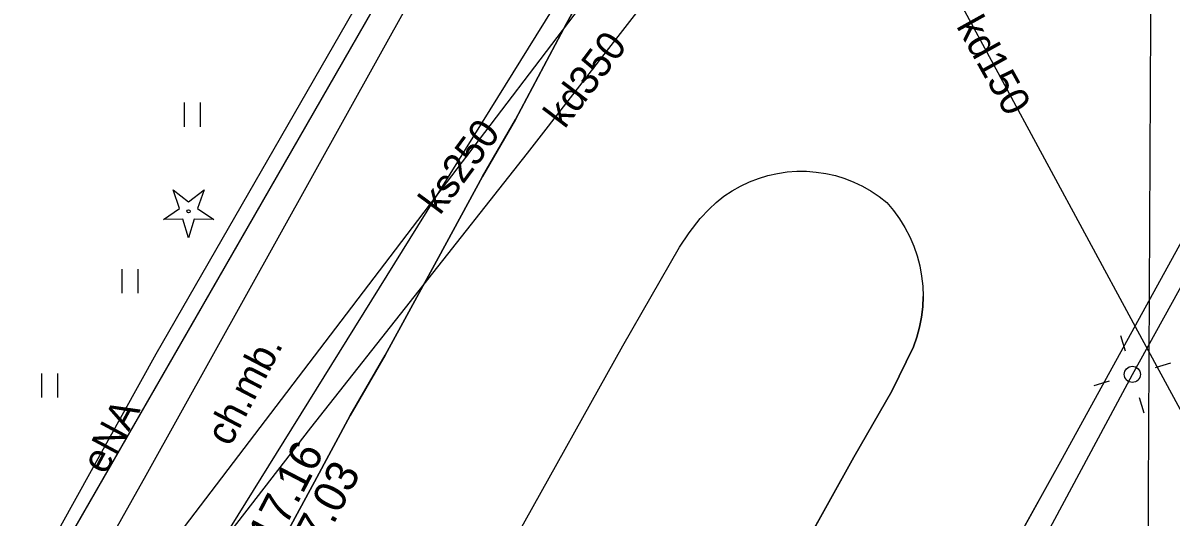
# Model space of a CAD drawing. Extents: x 6434771 to 6436222, y 5663454 to 5664782.
# Drawn here: x 6435105.2 to 6435140.97, y 5664039.23 to 5664054.62 of the extents above; entities that cross this region are included whole.
import ezdxf

# ---------------------------------------------------------------- set-up
doc = ezdxf.new("R2010")
doc.units = 0
for name, color, linetype in [('Warstwa 1', 7, 'Continuous'), ('Warstwa 10', 7, 'Continuous'), ('Warstwa 12', 7, 'Continuous'), ('Warstwa 13', 7, 'Continuous'), ('Warstwa 2', 7, 'Continuous'), ('Warstwa 25', 7, 'Continuous'), ('Warstwa 4', 7, 'Continuous'), ('Warstwa 5', 7, 'Continuous'), ('Warstwa 6', 7, 'Continuous'), ('Warstwa 7', 7, 'Continuous'), ('Warstwa 8', 7, 'Continuous'), ('Warstwa 9', 7, 'Continuous')]:
    doc.layers.add(name, color=color, linetype=linetype)

msp = doc.modelspace()

# ---------------------------------------------------------------- linework, layer by layer
at = {"layer": 'Warstwa 1'}
msp.add_line((6435099.605, 5664026.362), (6435119.373, 5664060.725), dxfattribs=at)
msp.add_line((6435099.605, 5664026.362), (6435119.373, 5664060.725), dxfattribs=at)
at = {"layer": 'Warstwa 10'}
msp.add_lwpolyline([(6435109.577, 5664048.497), (6435110.079, 5664048.844), (6435109.877, 5664049.42), (6435110.362, 5664049.05), (6435110.847, 5664049.42), (6435110.645, 5664048.844), (6435111.147, 5664048.497), (6435110.537, 5664048.511), (6435110.362, 5664047.927), (6435110.187, 5664048.511)], close=True, dxfattribs=at)
msp.add_circle((6435110.362, 5664048.752), 0.05, dxfattribs=at)
at = {"layer": 'Warstwa 12'}
for points in [[(6435141, 5664096.944), (6435140.712, 5664094.875), (6435140.541, 5664077.81), (6435140.348, 5664058.843), (6435140.244, 5664037.853), (6435131.538, 5664021.545), (6435121.662, 5664002.962), (6435115.163, 5663990.896), (6435113.532, 5663987.769), (6435105.974, 5663975.592), (6435096.975, 5663960.761), (6435093.444, 5663955.018), (6435088.979, 5663947.571), (6435088.964, 5663946.347), (6435089.697, 5663946.338), (6435089.709, 5663947.336), (6435089.904, 5663947.79), (6435099.437, 5663963.329), (6435112.073, 5663983.894), (6435114.868, 5663988.39), (6435124.041, 5664005.528), (6435134.579, 5664025.286), (6435141.037, 5664037.344)], [(6435081.671, 5663992.367), (6435091.931, 5664003.014), (6435098.512, 5664012.955), (6435110.903, 5664037.666), (6435126.121, 5664062.163), (6435134.221, 5664094.6)], [(6435128.904, 5664084.701), (6435127.994, 5664078.081), (6435126.138, 5664073.922), (6435125.44, 5664070.063), (6435121.077, 5664062.589), (6435118.82, 5664058.548), (6435117.953, 5664058.128), (6435117.168, 5664057.787), (6435115.909, 5664055.713), (6435109.341, 5664044.305), (6435105.845, 5664037.988)], [(6435106.12, 5663983.075), (6435107.565, 5663985.748), (6435113.087, 5663995.769), (6435120.289, 5664008.861), (6435121.478, 5664009.935), (6435124.28, 5664014.955), (6435135.156, 5664035.085), (6435139.765, 5664043.673), (6435142.426, 5664048.481), (6435150.718, 5664063.435), (6435157.568, 5664075.78), (6435159.378, 5664078.928)]]:
    msp.add_lwpolyline(points, dxfattribs=at)
at = {"layer": 'Warstwa 2'}
msp.add_circle((6435139.765, 5664043.673), 0.25, dxfattribs=at)
at = {"layer": 'Warstwa 4'}
for points in [[(6435139.548, 5664044.391), (6435139.404, 5664044.87)], [(6435140.483, 5664043.89), (6435140.962, 5664044.034)], [(6435139.047, 5664043.456), (6435138.568, 5664043.312)], [(6435139.982, 5664042.955), (6435140.126, 5664042.476)]]:
    msp.add_lwpolyline(points, dxfattribs=at)
at = {"layer": 'Warstwa 5'}
for p, q in [((6435109.045, 5664040.536), (6435119.214, 5664058.829)), ((6435110.235, 5664051.387), (6435110.235, 5664052.137)), ((6435110.735, 5664051.387), (6435110.735, 5664052.137)), ((6435108.292, 5664046.204), (6435108.292, 5664046.954)), ((6435108.792, 5664046.204), (6435108.792, 5664046.954)), ((6435105.792, 5664042.954), (6435105.792, 5664043.704)), ((6435106.292, 5664042.954), (6435106.292, 5664043.704)), ((6435101.739, 5664027.618), (6435109.045, 5664040.536))]:
    msp.add_line(p, q, dxfattribs=at)
at = {"layer": 'Warstwa 6'}
for points in [[(6435129.873, 5664079.629), (6435119.373, 5664060.725), (6435099.605, 5664026.362), (6435097.753, 5664027.064), (6435088.902, 5664010.531), (6435070.884, 5664005.038), (6435120.043, 5663983.972), (6435155.51, 5664047.027), (6435155.004, 5664047.313), (6435158.518, 5664053.401), (6435174.552, 5664081.758), (6435178.047, 5664087.926), (6435171.553, 5664091.735), (6435147.074, 5664105.982), (6435151.062, 5664159.407), (6435151.966, 5664163.866), (6435155.042, 5664172.61), (6435129.333, 5664159.69), (6435132.379, 5664160.093), (6435134.434, 5664158.918), (6435135.019, 5664155.141), (6435133.231, 5664121.51)], [(6435070.884, 5664005.038), (6435088.902, 5664010.531), (6435097.753, 5664027.064), (6435099.605, 5664026.362), (6435119.373, 5664060.725), (6435129.873, 5664079.629), (6435133.231, 5664121.51), (6435135.019, 5664155.141), (6435134.434, 5664158.918), (6435132.379, 5664160.093), (6435129.333, 5664159.69), (6435091.915, 5664143.622), (6435051.916, 5664125.895), (6435013.331, 5664108.431), (6434975.929, 5664092.123), (6434957.472, 5664084.246), (6434956.877, 5664081.353), (6434957.736, 5664068.872), (6435011.285, 5664038.642)]]:
    msp.add_lwpolyline(points, close=True, dxfattribs=at)
for points in [[(6435106.404, 5663984.988), (6435110.448, 5663992.177), (6435113.316, 5663997.164), (6435118.168, 5664006.04), (6435120.329, 5664009.862), (6435124.951, 5664018.189), (6435130.643, 5664028.537), (6435134.593, 5664035.675), (6435137.587, 5664041.057), (6435141.31, 5664047.824), (6435144.075, 5664052.744), (6435155.202, 5664073.111), (6435159.665, 5664081.241), (6435160.076, 5664082.054)], [(6435124.131, 5664058.206), (6435122.133, 5664054.602), (6435120.543, 5664051.608), (6435119.519, 5664049.84), (6435118.145, 5664047.309), (6435116.488, 5664044.271), (6435115.397, 5664042.393), (6435114.286, 5664040.322), (6435113.273, 5664038.466)], [(6435126.804, 5664049.031), (6435127.043, 5664049.219), (6435127.295, 5664049.388), (6435127.56, 5664049.538), (6435127.834, 5664049.668), (6435128.118, 5664049.778), (6435128.409, 5664049.866), (6435128.705, 5664049.932), (6435129.006, 5664049.977), (6435129.309, 5664049.999), (6435129.613, 5664049.998), (6435129.916, 5664049.975), (6435130.217, 5664049.93), (6435130.513, 5664049.863), (6435130.804, 5664049.774), (6435131.087, 5664049.663), (6435131.361, 5664049.532), (6435131.625, 5664049.381), (6435131.877, 5664049.211), (6435132.116, 5664049.023)], [(6435097.569, 5663997.785), (6435098.72, 5663999.627), (6435101.583, 5664004.817), (6435104.93, 5664010.705), (6435108.516, 5664017.164), (6435112.022, 5664023.447), (6435115.3, 5664029.335), (6435117.104, 5664032.471), (6435119.189, 5664036.273), (6435120.599, 5664038.667), (6435123.888, 5664044.565), (6435125.652, 5664047.63), (6435125.957, 5664048.079), (6435126.297, 5664048.529), (6435126.579, 5664048.824), (6435126.804, 5664049.031)], [(6435132.116, 5664049.023), (6435132.323, 5664048.778), (6435132.512, 5664048.518), (6435132.681, 5664048.245), (6435132.829, 5664047.96), (6435132.956, 5664047.665), (6435133.06, 5664047.362), (6435133.142, 5664047.051), (6435133.201, 5664046.736), (6435133.235, 5664046.416), (6435133.247, 5664046.096), (6435133.234, 5664045.775), (6435133.198, 5664045.456), (6435133.138, 5664045.141), (6435133.055, 5664044.831), (6435132.949, 5664044.528)], [(6435132.949, 5664044.528), (6435132.269, 5664043.149), (6435131.086, 5664041.095), (6435126.99, 5664033.71), (6435122.723, 5664026.029), (6435117.592, 5664016.801), (6435112.759, 5664008.266), (6435106.857, 5663997.88), (6435105.411, 5663995.243), (6435102.353, 5663989.827), (6435101.728, 5663988.839), (6435101.386, 5663988.212), (6435101.077, 5663987.712)]]:
    msp.add_lwpolyline(points, dxfattribs=at)
at = {"layer": 'Warstwa 7'}
for points in [[(6435092.121, 5663990.708), (6435092.403, 5663991.369), (6435093.574, 5663994.694), (6435098.233, 5664008.57), (6435101.942, 5664019.568), (6435107.154, 5664034.87), (6435108.538, 5664036.696), (6435116.475, 5664047.121), (6435124.79, 5664058.05), (6435134.855, 5664071.273), (6435135.382, 5664071.777)], [(6435092.414, 5663987.68), (6435092.821, 5663988.501), (6435093.971, 5663991.963), (6435097.602, 5664002.871), (6435101.656, 5664015.23), (6435102.82, 5664018.639), (6435104.402, 5664023.509), (6435107.708, 5664033.476), (6435107.951, 5664034), (6435110.663, 5664037.465), (6435114.175, 5664042.002), (6435120.919, 5664050.564), (6435128.199, 5664059.938), (6435130.294, 5664062.59), (6435136.892, 5664070.999)], [(6435130.294, 5664062.59), (6435130.5, 5664062.332), (6435134.264, 5664055.507), (6435139.796, 5664045.277), (6435143.57, 5664038.305)]]:
    msp.add_lwpolyline(points, dxfattribs=at)
at = {"layer": 'Warstwa 8'}
for p, q in [((6435122.133, 5664054.602), (6435124.131, 5664058.206)), ((6435120.543, 5664051.608), (6435122.133, 5664054.602)), ((6435119.519, 5664049.84), (6435120.543, 5664051.608)), ((6435118.145, 5664047.309), (6435119.519, 5664049.84)), ((6435127.834, 5664049.668), (6435128.118, 5664049.778)), ((6435128.118, 5664049.778), (6435128.409, 5664049.866)), ((6435128.409, 5664049.866), (6435128.705, 5664049.932)), ((6435128.705, 5664049.932), (6435129.006, 5664049.977)), ((6435129.006, 5664049.977), (6435129.309, 5664049.999)), ((6435129.309, 5664049.999), (6435129.613, 5664049.998)), ((6435129.613, 5664049.998), (6435129.916, 5664049.975)), ((6435129.916, 5664049.975), (6435130.217, 5664049.93)), ((6435130.217, 5664049.93), (6435130.513, 5664049.863)), ((6435130.513, 5664049.863), (6435130.804, 5664049.774)), ((6435130.804, 5664049.774), (6435131.087, 5664049.663)), ((6435127.295, 5664049.388), (6435127.56, 5664049.538)), ((6435127.56, 5664049.538), (6435127.834, 5664049.668)), ((6435131.087, 5664049.663), (6435131.361, 5664049.532)), ((6435131.361, 5664049.532), (6435131.625, 5664049.381)), ((6435126.804, 5664049.031), (6435127.043, 5664049.219)), ((6435127.043, 5664049.219), (6435127.295, 5664049.388)), ((6435131.625, 5664049.381), (6435131.877, 5664049.211)), ((6435131.877, 5664049.211), (6435132.116, 5664049.023)), ((6435126.297, 5664048.529), (6435126.579, 5664048.824)), ((6435126.579, 5664048.824), (6435126.804, 5664049.031)), ((6435132.116, 5664049.023), (6435132.323, 5664048.778)), ((6435132.323, 5664048.778), (6435132.512, 5664048.518)), ((6435125.957, 5664048.079), (6435126.297, 5664048.529)), ((6435132.512, 5664048.518), (6435132.681, 5664048.245)), ((6435125.652, 5664047.63), (6435125.957, 5664048.079)), ((6435132.681, 5664048.245), (6435132.829, 5664047.96)), ((6435123.888, 5664044.565), (6435125.652, 5664047.63)), ((6435132.829, 5664047.96), (6435132.956, 5664047.665)), ((6435132.956, 5664047.665), (6435133.06, 5664047.362)), ((6435137.587, 5664041.057), (6435141.31, 5664047.824)), ((6435116.488, 5664044.271), (6435118.145, 5664047.309)), ((6435133.06, 5664047.362), (6435133.142, 5664047.051)), ((6435133.142, 5664047.051), (6435133.201, 5664046.736)), ((6435133.201, 5664046.736), (6435133.235, 5664046.416)), ((6435133.235, 5664046.416), (6435133.247, 5664046.096)), ((6435133.234, 5664045.775), (6435133.247, 5664046.096)), ((6435133.198, 5664045.456), (6435133.234, 5664045.775)), ((6435133.055, 5664044.831), (6435133.138, 5664045.141)), ((6435133.138, 5664045.141), (6435133.198, 5664045.456)), ((6435132.949, 5664044.528), (6435133.055, 5664044.831)), ((6435120.599, 5664038.667), (6435123.888, 5664044.565)), ((6435132.269, 5664043.149), (6435132.949, 5664044.528)), ((6435115.397, 5664042.393), (6435116.488, 5664044.271)), ((6435131.086, 5664041.095), (6435132.269, 5664043.149)), ((6435114.286, 5664040.322), (6435115.397, 5664042.393)), ((6435126.99, 5664033.71), (6435131.086, 5664041.095)), ((6435134.593, 5664035.675), (6435137.587, 5664041.057)), ((6435113.273, 5664038.466), (6435114.286, 5664040.322))]:
    msp.add_line(p, q, dxfattribs=at)
at = {"layer": 'Warstwa 9'}
for p, q in [((6435109.045, 5664040.536), (6435119.214, 5664058.829)), ((6435122.133, 5664054.602), (6435124.131, 5664058.206)), ((6435120.543, 5664051.608), (6435122.133, 5664054.602)), ((6435119.519, 5664049.84), (6435120.543, 5664051.608)), ((6435118.145, 5664047.309), (6435119.519, 5664049.84)), ((6435127.834, 5664049.668), (6435128.118, 5664049.778)), ((6435128.118, 5664049.778), (6435128.409, 5664049.866)), ((6435128.409, 5664049.866), (6435128.705, 5664049.932)), ((6435128.705, 5664049.932), (6435129.006, 5664049.977)), ((6435129.006, 5664049.977), (6435129.309, 5664049.999)), ((6435129.309, 5664049.999), (6435129.613, 5664049.998)), ((6435129.613, 5664049.998), (6435129.916, 5664049.975)), ((6435129.916, 5664049.975), (6435130.217, 5664049.93)), ((6435130.217, 5664049.93), (6435130.513, 5664049.863)), ((6435130.513, 5664049.863), (6435130.804, 5664049.774)), ((6435130.804, 5664049.774), (6435131.087, 5664049.663)), ((6435127.295, 5664049.388), (6435127.56, 5664049.538)), ((6435127.56, 5664049.538), (6435127.834, 5664049.668)), ((6435131.087, 5664049.663), (6435131.361, 5664049.532)), ((6435131.361, 5664049.532), (6435131.625, 5664049.381)), ((6435126.804, 5664049.031), (6435127.043, 5664049.219)), ((6435127.043, 5664049.219), (6435127.295, 5664049.388)), ((6435131.625, 5664049.381), (6435131.877, 5664049.211)), ((6435131.877, 5664049.211), (6435132.116, 5664049.023)), ((6435126.297, 5664048.529), (6435126.579, 5664048.824)), ((6435126.579, 5664048.824), (6435126.804, 5664049.031)), ((6435132.116, 5664049.023), (6435132.323, 5664048.778)), ((6435132.323, 5664048.778), (6435132.512, 5664048.518)), ((6435125.957, 5664048.079), (6435126.297, 5664048.529)), ((6435132.512, 5664048.518), (6435132.681, 5664048.245)), ((6435125.652, 5664047.63), (6435125.957, 5664048.079)), ((6435132.681, 5664048.245), (6435132.829, 5664047.96)), ((6435123.888, 5664044.565), (6435125.652, 5664047.63)), ((6435132.829, 5664047.96), (6435132.956, 5664047.665)), ((6435132.956, 5664047.665), (6435133.06, 5664047.362)), ((6435137.587, 5664041.057), (6435141.31, 5664047.824)), ((6435116.488, 5664044.271), (6435118.145, 5664047.309)), ((6435133.06, 5664047.362), (6435133.142, 5664047.051)), ((6435133.142, 5664047.051), (6435133.201, 5664046.736)), ((6435133.201, 5664046.736), (6435133.235, 5664046.416)), ((6435133.235, 5664046.416), (6435133.247, 5664046.096)), ((6435133.234, 5664045.775), (6435133.247, 5664046.096)), ((6435133.198, 5664045.456), (6435133.234, 5664045.775)), ((6435133.055, 5664044.831), (6435133.138, 5664045.141)), ((6435133.138, 5664045.141), (6435133.198, 5664045.456)), ((6435132.949, 5664044.528), (6435133.055, 5664044.831)), ((6435120.599, 5664038.667), (6435123.888, 5664044.565)), ((6435132.269, 5664043.149), (6435132.949, 5664044.528)), ((6435115.397, 5664042.393), (6435116.488, 5664044.271)), ((6435131.086, 5664041.095), (6435132.269, 5664043.149)), ((6435114.286, 5664040.322), (6435115.397, 5664042.393)), ((6435126.99, 5664033.71), (6435131.086, 5664041.095)), ((6435134.593, 5664035.675), (6435137.587, 5664041.057)), ((6435101.739, 5664027.618), (6435109.045, 5664040.536)), ((6435113.273, 5664038.466), (6435114.286, 5664040.322))]:
    msp.add_line(p, q, dxfattribs=at)

# ---------------------------------------------------------------- texts
at = {"layer": 'Warstwa 13'}
msp.add_text('eNA', height=0.9, rotation=61.7362, dxfattribs=at).set_placement((6435107.769, 5664040.514))
at = {"layer": 'Warstwa 25'}
for s, rotation, p in [('117.16', 62.4982, (6435112.709, 5664037.609)), ('117.03', 62.0513, (6435113.824, 5664036.996))]:
    msp.add_text(s, height=1, rotation=rotation, dxfattribs=at).set_placement(p)
at = {"layer": 'Warstwa 7'}
for s, rotation, p in [('kd150', 299.0954, (6435134.265, 5664054.527)), ('kd350', 52.8611, (6435122.078, 5664051.294)), ('ks250', 53.4283, (6435118.192, 5664048.604))]:
    msp.add_text(s, height=0.9, rotation=rotation, dxfattribs=at).set_placement(p)
at = {"layer": 'Warstwa 9'}
msp.add_text('ch.mb.', height=0.9, rotation=62.4982, dxfattribs=at).set_placement((6435111.656, 5664041.393))

doc.saveas('drawing.dxf')
